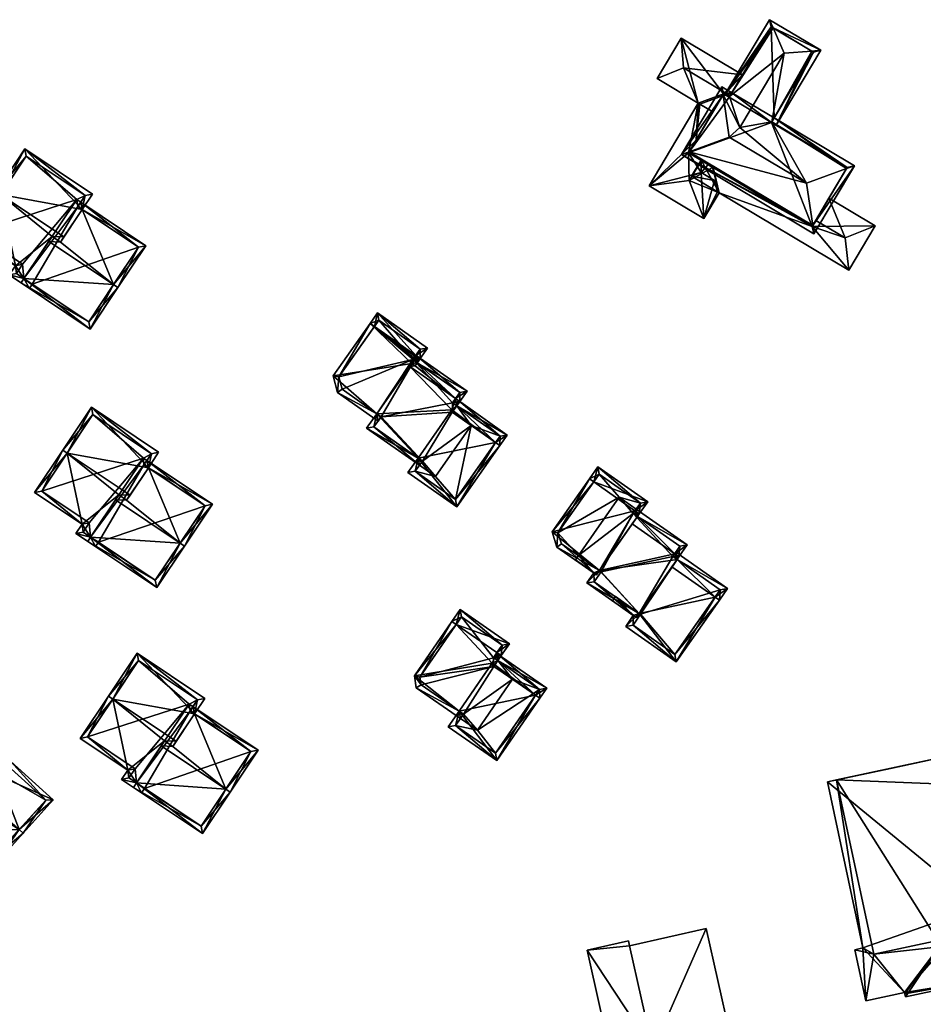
# Model space of a CAD drawing. Header units: inches. Extents: x 2685601 to 2690022, y 1235992 to 1239010.
# Tile 261 of 390: x 2688641 to 2688771, y 1238731 to 1238871. Entities that reach past the tile are written whole.
import ezdxf

# ---------------------------------------------------------------- set-up
doc = ezdxf.new("R2010")
doc.units = ezdxf.units.IN
doc.header["$MEASUREMENT"] = 0
doc.layers.add('Gebaeude Einzelhaus', color=10, linetype='Continuous')
doc.layers.add('Offenes Gebaeude', color=10, linetype='Continuous')

msp = doc.modelspace()

# ---------------------------------------------------------------- meshes
at = {"layer": 'Gebaeude Einzelhaus'}
mesh = msp.add_polyface(dxfattribs=at)
corners = [(2688754.712, 1238842.029, 552.423), (2688735.918, 1238852.164, 551.984), (2688754.883, 1238840.851, 551.984), (2688737.035, 1238852.573, 552.423), (2688753.834, 1238848.064, 554.67), (2688742.761, 1238854.669, 554.671), (2688741.884, 1238860.702, 552.423), (2688741.713, 1238861.88, 551.984), (2688760.678, 1238850.568, 551.984), (2688759.56, 1238850.159, 552.423), (2688749.215, 1238857.406, 551.984), (2688748.886, 1238856.855, 552.289), (2688744.311, 1238856.068, 553.723), (2688742.828, 1238860.467, 552.289), (2688743.157, 1238861.019, 551.984), (2688736.946, 1238852.424, 552.34), (2688754.623, 1238841.88, 552.34), (2688759.649, 1238850.308, 552.34), (2688748.83, 1238856.761, 552.341), (2688741.973, 1238860.851, 552.341), (2688742.773, 1238860.375, 552.34), (2688754.574, 1238866.979, 552.412), (2688749.474, 1238856.377, 551.984), (2688755.861, 1238867.084, 551.984), (2688748.83, 1238856.761, 552.289), (2688750.626, 1238866.656, 553.723), (2688748.515, 1238871.466, 551.984), (2688749.034, 1238870.284, 552.412), (2688742.128, 1238860.759, 551.984), (2688742.773, 1238860.375, 552.289), (2688754.833, 1238866.824, 552.289), (2688748.775, 1238870.438, 552.289), (2688742.909, 1238860.603, 550.893), (2688743.157, 1238861.019, 550.478), (2688742.909, 1238860.603, 550.793), (2688742.909, 1238860.604, 550.618), (2688742.773, 1238860.375, 550.793), (2688742.773, 1238860.375, 550.536), (2688742.773, 1238860.375, 550.893), (2688743.157, 1238861.019, 549.514), (2688742.773, 1238860.375, 544.014), (2688742.773, 1238860.375, 549.514), (2688743.157, 1238861.019, 544.014), (2688741.973, 1238860.851, 550.539), (2688742.193, 1238860.72, 550.536), (2688741.973, 1238860.851, 544.014), (2688741.973, 1238860.851, 549.514), (2688738.028, 1238854.239, 550.438), (2688736.946, 1238852.424, 544.014), (2688736.946, 1238852.424, 550.223), (2688740.433, 1238858.269, 549.514), (2688740.433, 1238858.269, 549.614), (2688741.81, 1238860.578, 550.439), (2688736.946, 1238852.424, 550.538), (2688738.732, 1238851.358, 549.514), (2688738.732, 1238851.358, 549.614), (2688739.753, 1238850.75, 550.223), (2688754.623, 1238841.88, 544.014), (2688754.623, 1238841.88, 549.514), (2688740.46, 1238850.328, 550.644), (2688754.623, 1238841.88, 550.644), (2688738.78, 1238851.33, 551.352), (2688740.424, 1238850.349, 550.623), (2688757.038, 1238845.93, 549.514), (2688759.649, 1238850.308, 544.014), (2688757.038, 1238845.93, 549.614), (2688755.146, 1238842.756, 551.037), (2688748.83, 1238856.761, 544.014), (2688749.215, 1238857.406, 544.014), (2688754.833, 1238866.824, 544.014), (2688748.775, 1238870.438, 544.014), (2688744.68, 1238863.573, 549.514), (2688744.68, 1238863.573, 549.614)]
mesh.append_faces([[corners[k] for k in face] for face in [(31, 26, 27), (29, 28, 13), (13, 28, 31), (31, 28, 26), (23, 27, 26), (23, 21, 27), (23, 30, 21), (23, 22, 30), (30, 22, 11), (11, 22, 24), (27, 13, 25), (25, 13, 12), (26, 28, 27), (27, 28, 13), (13, 28, 29), (23, 27, 21), (21, 27, 25), (23, 26, 27), (11, 25, 12), (11, 21, 25), (24, 22, 11), (11, 22, 21), (21, 22, 23), (7, 19, 6), (19, 13, 20), (7, 14, 19), (19, 14, 13), (11, 17, 18), (17, 8, 9), (11, 10, 17), (17, 10, 8), (2, 0, 8), (8, 0, 9), (1, 16, 2), (2, 16, 0), (3, 15, 1), (1, 15, 16), (7, 6, 1), (1, 6, 3), (6, 14, 7), (6, 13, 14), (4, 12, 5), (5, 12, 6), (6, 12, 13), (9, 11, 4), (4, 11, 12), (8, 10, 9), (9, 10, 11), (0, 9, 4), (2, 8, 0), (0, 8, 9), (6, 3, 5), (7, 1, 6), (6, 1, 3), (3, 4, 5), (3, 0, 4), (3, 1, 0), (0, 1, 2)]], dxfattribs={"color": 13})
mesh.append_faces([[corners[k] for k in face] for face in [(68, 70, 69), (68, 42, 70), (14, 72, 33), (71, 42, 39), (71, 70, 42), (14, 31, 72), (72, 31, 71), (71, 31, 70), (14, 13, 31), (21, 70, 27), (27, 70, 31), (21, 69, 70), (21, 30, 69), (11, 10, 30), (30, 10, 69), (69, 10, 68), (48, 67, 57), (57, 67, 64), (67, 42, 68), (45, 40, 48), (48, 40, 67), (67, 40, 42), (24, 11, 18), (24, 10, 11), (24, 67, 10), (10, 67, 68), (17, 24, 18), (17, 64, 24), (24, 64, 67), (57, 63, 58), (66, 16, 60), (65, 0, 66), (66, 0, 16), (63, 9, 65), (65, 9, 0), (63, 17, 9), (57, 64, 63), (63, 64, 17), (59, 61, 62), (61, 15, 53), (59, 16, 61), (61, 16, 15), (59, 60, 16), (54, 57, 58), (54, 48, 57), (56, 49, 55), (55, 49, 54), (54, 49, 48), (43, 6, 19), (15, 3, 53), (53, 3, 43), (43, 3, 6), (45, 50, 46), (50, 47, 51), (51, 47, 52), (45, 48, 50), (50, 48, 47), (47, 48, 49), (40, 45, 41), (41, 45, 46), (37, 44, 36), (29, 19, 20), (29, 38, 19), (19, 38, 43), (42, 40, 39), (39, 40, 41), (13, 29, 20), (13, 38, 29), (13, 32, 38), (34, 35, 36), (36, 35, 37), (32, 33, 34), (34, 33, 35), (13, 14, 32), (32, 14, 33)]], dxfattribs={"color": 41})
mesh = msp.add_polyface(dxfattribs=at)
corners = [(2688654.681, 1238833.568, 542.632), (2688655.305, 1238833.151, 542.632), (2688659.301, 1238839.13, 538.365), (2688650.194, 1238844.314, 538.81), (2688649.988, 1238845.355, 538.365), (2688649.571, 1238844.731, 538.81), (2688647.084, 1238839.662, 542.131), (2688645.419, 1238839.759, 542.632), (2688645.888, 1238840.461, 542.131), (2688641.865, 1238834.44, 538.813), (2688641.448, 1238833.816, 538.365), (2688651.333, 1238827.209, 538.365), (2688651.126, 1238828.249, 538.813), (2688658.261, 1238838.924, 538.81), (2688638.512, 1238846.448, 542.632), (2688641.985, 1238852.994, 538.523), (2688637.888, 1238846.865, 542.632), (2688650.194, 1238844.314, 540.002), (2688651.669, 1238846.52, 538.523), (2688647.573, 1238840.393, 542.632), (2688640.635, 1238836.275, 538.483), (2688641.865, 1238834.44, 538.002), (2688633.844, 1238840.814, 538.483), (2688639.75, 1238834.951, 537.575), (2688642.644, 1238833.018, 537.575), (2688643.06, 1238833.641, 538.002), (2688650.629, 1238846.314, 538.941), (2688649.571, 1238844.731, 540.002), (2688642.191, 1238851.954, 538.941), (2688634.884, 1238841.02, 538.91), (2688641.675, 1238836.481, 538.91), (2688640.79, 1238835.158, 538.002), (2688641.865, 1238834.44, 530.044), (2688643.06, 1238833.641, 530.044), (2688651.126, 1238828.249, 530.044), (2688658.261, 1238838.924, 530.044), (2688649.571, 1238844.731, 530.044), (2688649.988, 1238845.355, 530.044), (2688649.415, 1238845.738, 530.044), (2688650.629, 1238846.314, 530.044), (2688642.191, 1238851.954, 530.044), (2688634.884, 1238841.02, 530.044), (2688641.675, 1238836.481, 530.044), (2688640.79, 1238835.158, 530.044)]
mesh.append_faces([[corners[k] for k in face] for face in [(23, 21, 24), (24, 21, 25), (20, 31, 23), (23, 31, 21), (20, 30, 31), (16, 29, 22), (22, 29, 20), (20, 29, 30), (16, 14, 29), (15, 28, 16), (16, 28, 14), (18, 26, 15), (15, 26, 28), (18, 17, 26), (26, 17, 27), (21, 24, 25), (21, 23, 24), (21, 20, 23), (20, 14, 22), (22, 14, 16), (21, 8, 20), (20, 8, 14), (14, 8, 19), (19, 8, 6), (17, 14, 19), (18, 15, 17), (17, 15, 14), (14, 15, 16), (4, 3, 5), (1, 13, 2), (2, 13, 4), (4, 13, 3), (1, 0, 13), (9, 12, 10), (10, 12, 11), (11, 12, 1), (1, 12, 0), (9, 0, 7), (9, 11, 0), (0, 11, 1), (9, 10, 11), (0, 6, 7), (7, 6, 8), (0, 3, 6), (3, 4, 5), (0, 2, 3), (3, 2, 4), (0, 1, 2)]], dxfattribs={"color": 13})
mesh.append_faces([[corners[k] for k in face] for face in [(42, 32, 43), (42, 38, 32), (38, 39, 37), (38, 40, 39), (42, 41, 38), (38, 41, 40), (17, 19, 3), (3, 19, 6), (31, 32, 21), (31, 43, 32), (31, 42, 43), (31, 30, 42), (30, 29, 42), (42, 29, 41), (29, 40, 41), (14, 28, 29), (29, 28, 40), (28, 26, 40), (40, 26, 39), (27, 4, 26), (26, 4, 39), (39, 4, 37), (27, 5, 4), (3, 5, 17), (17, 5, 27), (33, 35, 34), (33, 36, 35), (36, 38, 37), (33, 32, 36), (36, 32, 38), (5, 36, 4), (4, 36, 37), (3, 36, 5), (3, 35, 36), (3, 13, 35), (13, 34, 35), (0, 12, 13), (13, 12, 34), (21, 12, 9), (21, 33, 12), (12, 33, 34), (21, 32, 33), (9, 8, 21), (9, 7, 8)]], dxfattribs={"color": 41})
mesh = msp.add_polyface(dxfattribs=at)
corners = [(2688703.787, 1238816.224, 545.583), (2688704.22, 1238816.841, 545.782), (2688703.606, 1238817.272, 545.782), (2688703.086, 1238815.646, 545.352), (2688697.079, 1238821.854, 545.782), (2688692.341, 1238815.104, 543.608), (2688698.26, 1238808.768, 543.137), (2688690.885, 1238813.029, 542.939), (2688698.442, 1238807.723, 542.939), (2688698.873, 1238808.338, 543.137), (2688703.284, 1238815.507, 545.352), (2688698.137, 1238822.404, 543.749), (2688705.259, 1238818.321, 542.307), (2688698.118, 1238823.334, 542.307), (2688697.687, 1238822.72, 543.749), (2688697.818, 1238821.95, 544.815), (2688697.368, 1238822.266, 544.815), (2688703.173, 1238816.655, 545.583), (2688704.214, 1238818.139, 543.747), (2688692.955, 1238814.673, 543.608), (2688691.93, 1238813.211, 543.137), (2688709.345, 1238810.974, 545.782), (2688709.959, 1238810.543, 545.782), (2688711.021, 1238812.056, 542.307), (2688703.787, 1238816.224, 543.707), (2688704.018, 1238816.973, 542.307), (2688703.589, 1238816.362, 543.709), (2688703.786, 1238816.223, 543.709), (2688702.955, 1238815.459, 545.782), (2688698.26, 1238808.768, 543.611), (2688696.808, 1238806.7, 542.939), (2688703.811, 1238801.785, 542.939), (2688709.976, 1238811.874, 543.716), (2688698.873, 1238808.338, 543.611), (2688697.853, 1238806.883, 543.138), (2688703.629, 1238802.83, 543.139), (2688698.249, 1238822.564, 545.013), (2688691.39, 1238828.018, 545.152), (2688698.137, 1238822.404, 544.961), (2688698.435, 1238822.828, 545.098), (2688692.003, 1238827.588, 545.152), (2688697.936, 1238823.424, 545.151), (2688698.55, 1238822.993, 545.151), (2688699.605, 1238824.495, 542.307), (2688692.444, 1238829.52, 542.307), (2688692.341, 1238815.104, 542.505), (2688686.713, 1238818.139, 542.307), (2688692.525, 1238814.059, 542.307), (2688686.12, 1238820.51, 542.729), (2688692.955, 1238814.673, 542.505), (2688686.931, 1238820.36, 542.82), (2688687.373, 1238818.593, 542.505), (2688697.523, 1238822.835, 544.961), (2688698.56, 1238824.313, 543.468), (2688692.626, 1238828.475, 543.471), (2688703.173, 1238816.655, 533.603), (2688703.786, 1238816.223, 533.603), (2688704.214, 1238818.139, 533.603), (2688697.687, 1238822.72, 533.603), (2688692.341, 1238815.104, 533.603), (2688692.955, 1238814.673, 533.603), (2688691.93, 1238813.211, 533.603), (2688698.873, 1238808.338, 533.603), (2688698.442, 1238807.723, 533.603), (2688703.153, 1238815.32, 533.603), (2688705.853, 1238813.425, 533.603), (2688700.726, 1238806.12, 533.603), (2688697.853, 1238806.883, 533.603), (2688703.629, 1238802.83, 533.603), (2688709.976, 1238811.874, 533.603), (2688697.523, 1238822.835, 533.603), (2688698.56, 1238824.313, 533.603), (2688692.626, 1238828.475, 533.603), (2688686.931, 1238820.36, 533.603), (2688687.373, 1238818.593, 533.603)]
mesh.append_faces([[corners[k] for k in face] for face in [(44, 54, 37), (37, 54, 40), (42, 53, 43), (43, 53, 44), (44, 53, 54), (42, 41, 53), (39, 52, 41), (39, 41, 42), (39, 36, 52), (52, 36, 38), (46, 45, 47), (47, 45, 49), (46, 51, 45), (46, 50, 51), (50, 37, 40), (46, 48, 50), (50, 48, 37), (48, 16, 37), (37, 16, 38), (38, 16, 15), (48, 45, 16), (45, 47, 49), (48, 46, 45), (45, 46, 47), (41, 44, 40), (40, 44, 37), (42, 43, 41), (41, 43, 44), (40, 39, 41), (41, 39, 42), (40, 37, 39), (39, 37, 36), (36, 37, 38), (31, 35, 22), (22, 35, 21), (29, 34, 30), (30, 34, 31), (31, 34, 35), (29, 33, 34), (25, 24, 26), (22, 32, 23), (23, 32, 25), (25, 32, 24), (24, 32, 27), (22, 21, 32), (29, 21, 28), (29, 31, 21), (21, 31, 22), (29, 30, 31), (21, 10, 28), (28, 10, 3), (21, 27, 10), (21, 24, 27), (24, 25, 26), (21, 23, 24), (24, 23, 25), (21, 22, 23), (8, 6, 9), (5, 20, 7), (7, 20, 8), (8, 20, 6), (5, 19, 20), (13, 11, 14), (1, 18, 12), (12, 18, 13), (13, 18, 11), (1, 2, 18), (0, 17, 1), (1, 17, 2), (2, 15, 4), (4, 15, 16), (2, 11, 15), (11, 13, 14), (1, 12, 2), (2, 12, 11), (11, 12, 13), (0, 3, 10), (6, 8, 9), (6, 7, 8), (3, 5, 6), (6, 5, 7), (3, 4, 5), (0, 2, 3), (3, 2, 4), (0, 1, 2)]], dxfattribs={"color": 13})
mesh.append_faces([[corners[k] for k in face] for face in [(70, 72, 71), (70, 73, 72), (70, 74, 73), (58, 59, 70), (70, 59, 74), (38, 15, 11), (51, 59, 45), (51, 74, 59), (51, 73, 74), (51, 50, 73), (50, 72, 73), (40, 54, 50), (50, 54, 72), (54, 53, 72), (72, 53, 71), (53, 70, 71), (41, 52, 53), (53, 52, 70), (38, 14, 52), (52, 14, 70), (70, 14, 58), (38, 11, 14), (68, 65, 69), (69, 65, 56), (56, 65, 64), (63, 66, 67), (67, 66, 68), (68, 66, 65), (29, 3, 6), (29, 28, 3), (32, 24, 27), (32, 69, 24), (24, 69, 56), (21, 35, 32), (32, 35, 69), (69, 35, 68), (35, 34, 68), (68, 34, 67), (33, 8, 34), (34, 8, 67), (67, 8, 63), (33, 9, 8), (29, 9, 33), (29, 6, 9), (62, 66, 63), (62, 65, 66), (62, 64, 65), (64, 55, 56), (55, 58, 57), (62, 60, 64), (64, 60, 55), (55, 60, 58), (58, 60, 59), (62, 61, 60), (27, 0, 10), (9, 62, 8), (8, 62, 63), (6, 62, 9), (6, 61, 62), (6, 20, 61), (49, 20, 19), (49, 61, 20), (49, 60, 61), (45, 49, 5), (5, 49, 19), (45, 60, 49), (45, 59, 60), (4, 16, 5), (5, 16, 45), (11, 58, 14), (11, 57, 58), (11, 18, 57), (18, 55, 57), (2, 17, 18), (18, 17, 55), (24, 17, 27), (27, 17, 0), (56, 55, 24), (24, 55, 17)]], dxfattribs={"color": 41})
mesh = msp.add_polyface(dxfattribs=at)
corners = [(2688664.216, 1238796.593, 540.973), (2688664.84, 1238796.176, 540.973), (2688668.836, 1238802.155, 536.707), (2688659.661, 1238807.385, 537.152), (2688659.455, 1238808.425, 536.707), (2688659.038, 1238807.801, 537.152), (2688656.551, 1238802.732, 540.472), (2688654.954, 1238802.784, 540.973), (2688655.423, 1238803.486, 540.472), (2688651.4, 1238797.465, 537.155), (2688650.983, 1238796.841, 536.707), (2688660.868, 1238790.234, 536.707), (2688660.661, 1238791.274, 537.154), (2688667.796, 1238801.949, 537.151), (2688648.047, 1238809.473, 540.973), (2688651.52, 1238816.019, 536.864), (2688647.423, 1238809.89, 540.973), (2688659.661, 1238807.385, 538.343), (2688661.136, 1238809.591, 536.864), (2688657.04, 1238803.463, 540.973), (2688650.17, 1238799.3, 536.824), (2688651.4, 1238797.465, 536.344), (2688643.379, 1238803.839, 536.824), (2688649.285, 1238797.976, 535.917), (2688652.11, 1238796.088, 535.917), (2688652.527, 1238796.711, 536.344), (2688660.096, 1238809.385, 537.282), (2688659.038, 1238807.801, 538.343), (2688651.726, 1238814.979, 537.282), (2688644.419, 1238804.045, 537.251), (2688651.21, 1238799.506, 537.251), (2688650.325, 1238798.183, 536.344), (2688651.4, 1238797.465, 528.245), (2688652.527, 1238796.711, 528.245), (2688660.661, 1238791.274, 528.245), (2688667.796, 1238801.949, 528.245), (2688659.038, 1238807.801, 528.245), (2688659.455, 1238808.425, 528.245), (2688658.95, 1238808.763, 528.245), (2688660.096, 1238809.385, 528.245), (2688651.726, 1238814.979, 528.245), (2688644.419, 1238804.045, 528.245), (2688651.21, 1238799.506, 528.245), (2688650.325, 1238798.183, 528.245)]
mesh.append_faces([[corners[k] for k in face] for face in [(23, 21, 24), (24, 21, 25), (20, 31, 23), (23, 31, 21), (20, 30, 31), (16, 29, 22), (22, 29, 20), (20, 29, 30), (16, 14, 29), (15, 28, 16), (16, 28, 14), (18, 26, 15), (15, 26, 28), (18, 17, 26), (26, 17, 27), (21, 24, 25), (21, 23, 24), (21, 20, 23), (20, 14, 22), (22, 14, 16), (21, 8, 20), (20, 8, 14), (14, 8, 19), (19, 8, 6), (17, 14, 19), (18, 15, 17), (17, 15, 14), (14, 15, 16), (13, 1, 0), (13, 2, 1), (5, 4, 3), (3, 4, 13), (13, 4, 2), (9, 12, 10), (10, 12, 11), (11, 12, 1), (1, 12, 0), (9, 0, 7), (9, 11, 0), (0, 11, 1), (9, 10, 11), (0, 6, 7), (7, 6, 8), (0, 3, 6), (3, 4, 5), (0, 2, 3), (3, 2, 4), (0, 1, 2)]], dxfattribs={"color": 13})
mesh.append_faces([[corners[k] for k in face] for face in [(42, 32, 43), (42, 38, 32), (38, 39, 37), (38, 40, 39), (42, 41, 38), (38, 41, 40), (6, 3, 19), (19, 3, 17), (31, 32, 21), (31, 43, 32), (31, 42, 43), (31, 30, 42), (30, 29, 42), (42, 29, 41), (29, 40, 41), (14, 28, 29), (29, 28, 40), (28, 26, 40), (40, 26, 39), (27, 4, 26), (26, 4, 39), (39, 4, 37), (27, 5, 4), (17, 3, 27), (27, 3, 5), (33, 35, 34), (33, 36, 35), (36, 38, 37), (33, 32, 36), (36, 32, 38), (5, 36, 4), (4, 36, 37), (3, 36, 5), (3, 35, 36), (3, 13, 35), (13, 34, 35), (0, 12, 13), (13, 12, 34), (21, 12, 9), (21, 33, 12), (12, 33, 34), (21, 32, 33), (9, 8, 21), (9, 7, 8)]], dxfattribs={"color": 41})
mesh = msp.add_polyface(dxfattribs=at)
corners = [(2688729.642, 1238800.413, 544.513), (2688736.768, 1238796.328, 543.479), (2688729.458, 1238801.458, 543.479), (2688734.97, 1238795.072, 546.322), (2688735.584, 1238794.641, 546.322), (2688729.028, 1238800.844, 544.513), (2688728.889, 1238799.341, 546.322), (2688723.418, 1238792.32, 544.034), (2688721.187, 1238794.801, 544.227), (2688720.756, 1238794.188, 544.034), (2688724.212, 1238792.678, 544.226), (2688722.414, 1238790.89, 543.584), (2688729.904, 1238786.548, 543.777), (2688729.473, 1238785.935, 543.584), (2688735.305, 1238794.243, 546.197), (2688724.461, 1238792.503, 544.226), (2688723.459, 1238791.073, 543.777), (2688734.691, 1238794.674, 546.197), (2688735.723, 1238796.145, 544.513), (2688729.05, 1238786.231, 543.344), (2688726.498, 1238788.94, 543.542), (2688726.066, 1238788.325, 543.344), (2688729.904, 1238786.548, 543.542), (2688727.966, 1238784.688, 542.847), (2688735.17, 1238779.631, 542.847), (2688740.746, 1238788.88, 545.689), (2688741.36, 1238788.449, 545.689), (2688734.579, 1238793.209, 545.689), (2688735.305, 1238794.243, 543.707), (2688742.516, 1238790.098, 542.53), (2688735.122, 1238795.288, 542.53), (2688734.691, 1238794.674, 543.707), (2688741.471, 1238789.914, 543.708), (2688730.095, 1238786.414, 543.542), (2688729.011, 1238784.87, 543.045), (2688734.988, 1238780.676, 543.045), (2688724.212, 1238792.678, 544.427), (2688717.443, 1238798.198, 544.604), (2688718.123, 1238796.036, 544.217), (2688729.286, 1238801.212, 547.218), (2688723.383, 1238805.355, 547.218), (2688722.769, 1238805.786, 547.218), (2688723.781, 1238792.064, 544.216), (2688729.642, 1238800.413, 547.091), (2688729.9, 1238800.781, 547.218), (2688731.106, 1238802.5, 544.11), (2688723.975, 1238807.505, 544.11), (2688718.761, 1238796.504, 544.427), (2688729.028, 1238800.844, 547.091), (2688730.061, 1238802.318, 545.218), (2688724.158, 1238806.46, 545.22), (2688718.269, 1238798.07, 544.708), (2688735.305, 1238794.243, 534.21), (2688734.691, 1238794.674, 534.21), (2688735.723, 1238796.145, 534.21), (2688729.028, 1238800.844, 534.21), (2688729.458, 1238801.458, 534.21), (2688721.187, 1238794.801, 534.21), (2688724.461, 1238792.503, 534.21), (2688723.459, 1238791.073, 534.21), (2688729.904, 1238786.548, 534.21), (2688727.046, 1238803.15, 534.21), (2688730.095, 1238786.414, 534.21), (2688729.011, 1238784.87, 534.21), (2688734.988, 1238780.676, 534.21), (2688741.471, 1238789.914, 534.21), (2688730.061, 1238802.318, 534.21), (2688724.158, 1238806.46, 534.21), (2688718.269, 1238798.07, 534.21), (2688718.761, 1238796.504, 534.21)]
mesh.append_faces([[corners[k] for k in face] for face in [(51, 47, 38), (37, 51, 38), (40, 51, 41), (50, 40, 41), (41, 51, 37), (49, 50, 46), (46, 50, 41), (45, 49, 46), (39, 49, 44), (48, 39, 44), (44, 49, 45), (43, 48, 44), (38, 47, 42), (42, 47, 36), (40, 46, 41), (44, 45, 39), (39, 45, 40), (40, 45, 46), (39, 43, 44), (39, 36, 43), (36, 38, 42), (41, 37, 40), (40, 37, 39), (39, 37, 36), (36, 37, 38), (22, 19, 20), (20, 19, 21), (24, 35, 26), (26, 35, 25), (19, 34, 23), (23, 34, 24), (24, 34, 35), (22, 33, 19), (19, 33, 34), (29, 28, 30), (30, 28, 31), (26, 32, 29), (29, 32, 28), (26, 25, 32), (25, 28, 27), (28, 30, 31), (26, 29, 25), (25, 29, 28), (28, 29, 30), (22, 25, 27), (22, 24, 25), (25, 24, 26), (22, 23, 24), (22, 19, 23), (22, 20, 19), (19, 20, 21), (1, 0, 2), (2, 0, 5), (4, 18, 1), (1, 18, 0), (4, 3, 18), (14, 17, 4), (4, 17, 3), (10, 7, 8), (8, 7, 9), (7, 16, 11), (11, 16, 13), (13, 16, 12), (10, 15, 7), (7, 15, 16), (10, 3, 6), (10, 14, 3), (3, 14, 4), (10, 12, 14), (10, 11, 12), (12, 11, 13), (10, 7, 11), (10, 8, 7), (7, 8, 9), (3, 0, 6), (0, 2, 5), (4, 1, 3), (3, 1, 0), (0, 1, 2)]], dxfattribs={"color": 13})
mesh.append_faces([[corners[k] for k in face] for face in [(68, 57, 69), (56, 61, 66), (66, 61, 67), (67, 61, 68), (68, 61, 57), (43, 6, 0), (43, 36, 6), (6, 36, 10), (47, 8, 36), (36, 8, 10), (47, 69, 8), (8, 69, 57), (47, 68, 69), (47, 51, 68), (51, 67, 68), (40, 50, 51), (51, 50, 67), (50, 49, 67), (67, 49, 66), (48, 49, 39), (49, 2, 66), (66, 2, 56), (48, 5, 49), (49, 5, 2), (43, 0, 48), (48, 0, 5), (62, 64, 63), (62, 65, 64), (62, 52, 65), (62, 60, 52), (32, 65, 28), (28, 65, 52), (25, 35, 32), (32, 35, 65), (65, 35, 64), (35, 34, 64), (64, 34, 63), (34, 62, 63), (34, 33, 62), (22, 62, 33), (22, 60, 62), (60, 53, 52), (53, 55, 54), (55, 61, 56), (55, 57, 61), (60, 58, 53), (53, 58, 55), (55, 58, 57), (60, 59, 58), (14, 27, 28), (14, 12, 27), (27, 12, 22), (16, 22, 12), (16, 59, 22), (22, 59, 60), (16, 58, 59), (16, 15, 58), (10, 58, 15), (10, 57, 58), (10, 8, 57), (5, 55, 2), (2, 55, 56), (0, 55, 5), (18, 54, 0), (0, 54, 55), (31, 18, 17), (17, 18, 3), (31, 54, 18), (31, 53, 54), (28, 17, 14), (28, 31, 17), (28, 52, 31), (31, 52, 53)]], dxfattribs={"color": 41})
mesh = msp.add_polyface(dxfattribs=at)
corners = [(2688709.655, 1238779.779, 540.66), (2688708.874, 1238779.426, 540.465), (2688709.238, 1238779.175, 540.465), (2688709.538, 1238780.93, 540.894), (2688703.7, 1238784.957, 540.894), (2688697.723, 1238777.611, 538.385), (2688704.138, 1238772.561, 538.249), (2688710.155, 1238780.504, 540.894), (2688703.083, 1238785.383, 540.894), (2688697.983, 1238775.896, 538.05), (2688704.329, 1238771.518, 538.05), (2688704.755, 1238772.135, 538.249), (2688711.331, 1238782.209, 538.05), (2688704.259, 1238787.088, 538.05), (2688709.038, 1238780.204, 540.66), (2688710.288, 1238782.018, 539.079), (2688704.45, 1238786.044, 539.081), (2688698.509, 1238777.43, 538.464), (2688698.675, 1238776.33, 538.249), (2688709.655, 1238779.779, 539.27), (2688716.656, 1238775.859, 538.05), (2688709.716, 1238780.646, 538.05), (2688715.047, 1238774.847, 540.894), (2688715.664, 1238774.421, 540.894), (2688709.291, 1238780.03, 539.27), (2688708.724, 1238779.209, 540.894), (2688704.138, 1238772.561, 538.771), (2688702.579, 1238770.301, 538.05), (2688709.52, 1238765.514, 538.05), (2688704.755, 1238772.135, 538.771), (2688703.623, 1238770.493, 538.247), (2688709.329, 1238766.558, 538.247), (2688715.613, 1238775.668, 539.27), (2688709.655, 1238779.779, 529.466), (2688709.038, 1238780.204, 529.466), (2688710.288, 1238782.018, 529.466), (2688704.45, 1238786.044, 529.466), (2688698.509, 1238777.43, 529.466), (2688698.675, 1238776.33, 529.466), (2688704.755, 1238772.135, 529.466), (2688704.329, 1238771.518, 529.466), (2688709.089, 1238778.958, 529.466), (2688711.753, 1238777.119, 529.466), (2688706.741, 1238769.854, 529.466), (2688703.623, 1238770.493, 529.466), (2688709.329, 1238766.558, 529.466), (2688715.613, 1238775.668, 529.466)]
mesh.append_faces([[corners[k] for k in face] for face in [(21, 19, 24), (23, 32, 20), (20, 32, 21), (21, 32, 19), (23, 22, 32), (28, 31, 23), (23, 31, 22), (26, 30, 27), (27, 30, 28), (28, 30, 31), (26, 29, 30), (26, 22, 25), (26, 28, 22), (22, 28, 23), (26, 27, 28), (22, 2, 25), (25, 2, 1), (22, 19, 2), (19, 21, 24), (23, 20, 22), (22, 20, 19), (19, 20, 21), (9, 6, 10), (10, 6, 11), (5, 18, 9), (9, 18, 6), (8, 17, 5), (5, 17, 18), (8, 4, 17), (13, 16, 8), (8, 16, 4), (7, 15, 12), (12, 15, 13), (13, 15, 16), (7, 3, 15), (0, 14, 7), (7, 14, 3), (4, 13, 8), (7, 12, 3), (3, 12, 4), (4, 12, 13), (6, 10, 11), (6, 9, 10), (6, 5, 9), (5, 4, 8), (3, 0, 7), (6, 1, 5), (5, 1, 4), (4, 1, 3), (3, 1, 0), (0, 1, 2)]], dxfattribs={"color": 13})
mesh.append_faces([[corners[k] for k in face] for face in [(46, 42, 33), (33, 42, 41), (40, 43, 44), (44, 43, 45), (45, 43, 46), (46, 43, 42), (32, 46, 19), (19, 46, 33), (22, 31, 32), (32, 31, 46), (46, 31, 45), (31, 30, 45), (45, 30, 44), (29, 10, 30), (30, 10, 44), (44, 10, 40), (29, 11, 10), (26, 11, 29), (26, 6, 11), (26, 25, 6), (6, 25, 1), (41, 34, 33), (34, 36, 35), (41, 37, 34), (34, 37, 36), (41, 38, 37), (40, 39, 43), (43, 39, 42), (42, 39, 41), (41, 39, 38), (2, 19, 0), (11, 39, 10), (10, 39, 40), (6, 39, 11), (18, 38, 6), (6, 38, 39), (18, 37, 38), (18, 17, 37), (17, 36, 37), (4, 16, 17), (17, 16, 36), (16, 15, 36), (36, 15, 35), (15, 34, 35), (3, 14, 15), (15, 14, 34), (19, 14, 0), (19, 34, 14), (19, 33, 34)]], dxfattribs={"color": 41})
mesh = msp.add_polyface(dxfattribs=at)
corners = [(2688667.418, 1238755.049, 534.81), (2688671.39, 1238760.991, 539.077), (2688670.766, 1238761.408, 539.077), (2688657.95, 1238762.28, 535.258), (2688661.504, 1238767.599, 539.077), (2688657.533, 1238761.656, 534.81), (2688663.146, 1238767.517, 538.576), (2688661.973, 1238768.301, 538.576), (2688675.386, 1238766.97, 534.81), (2688666.256, 1238772.17, 535.255), (2688666.05, 1238773.21, 534.811), (2688665.633, 1238772.586, 535.255), (2688667.211, 1238756.089, 535.258), (2688674.346, 1238766.764, 535.255), (2688654.597, 1238774.288, 539.077), (2688658.07, 1238780.834, 534.969), (2688653.973, 1238774.705, 539.077), (2688666.256, 1238772.17, 536.447), (2688667.731, 1238774.376, 534.968), (2688663.635, 1238768.248, 539.077), (2688656.72, 1238764.115, 534.928), (2688657.95, 1238762.28, 534.449), (2688649.929, 1238768.654, 534.929), (2688655.835, 1238762.791, 534.021), (2688658.705, 1238760.873, 534.021), (2688659.122, 1238761.496, 534.448), (2688666.691, 1238774.17, 535.386), (2688665.633, 1238772.586, 536.447), (2688658.276, 1238779.794, 535.386), (2688650.969, 1238768.86, 535.355), (2688657.76, 1238764.321, 535.355), (2688656.875, 1238762.998, 534.449), (2688657.95, 1238762.28, 526.426), (2688659.122, 1238761.496, 526.426), (2688667.211, 1238756.089, 526.426), (2688674.346, 1238766.764, 526.426), (2688665.633, 1238772.586, 526.426), (2688666.05, 1238773.21, 526.426), (2688665.5, 1238773.578, 526.426), (2688666.691, 1238774.17, 526.426), (2688658.276, 1238779.794, 526.426), (2688650.969, 1238768.86, 526.426), (2688657.76, 1238764.321, 526.426), (2688656.875, 1238762.998, 526.426)]
mesh.append_faces([[corners[k] for k in face] for face in [(23, 21, 24), (24, 21, 25), (20, 31, 23), (23, 31, 21), (20, 30, 31), (16, 29, 22), (22, 29, 20), (20, 29, 30), (16, 14, 29), (15, 28, 16), (16, 28, 14), (18, 26, 15), (15, 26, 28), (18, 17, 26), (26, 17, 27), (21, 24, 25), (21, 23, 24), (21, 20, 23), (20, 14, 22), (22, 14, 16), (21, 7, 20), (20, 7, 14), (14, 7, 19), (19, 7, 6), (17, 14, 19), (18, 15, 17), (17, 15, 14), (14, 15, 16), (13, 1, 2), (13, 8, 1), (11, 10, 9), (9, 10, 13), (13, 10, 8), (0, 12, 1), (1, 12, 2), (0, 5, 12), (12, 5, 3), (9, 10, 11), (9, 8, 10), (6, 2, 9), (9, 2, 8), (8, 2, 1), (7, 4, 6), (6, 4, 2), (0, 3, 5), (0, 2, 3), (3, 2, 4), (0, 1, 2)]], dxfattribs={"color": 13})
mesh.append_faces([[corners[k] for k in face] for face in [(42, 32, 43), (42, 38, 32), (38, 39, 37), (38, 40, 39), (42, 41, 38), (38, 41, 40), (6, 9, 19), (19, 9, 17), (31, 32, 21), (31, 43, 32), (31, 42, 43), (31, 30, 42), (30, 29, 42), (42, 29, 41), (29, 40, 41), (14, 28, 29), (29, 28, 40), (28, 26, 40), (40, 26, 39), (27, 10, 26), (26, 10, 39), (39, 10, 37), (27, 11, 10), (17, 9, 27), (27, 9, 11), (33, 35, 34), (33, 36, 35), (36, 38, 37), (33, 32, 36), (36, 32, 38), (11, 36, 10), (10, 36, 37), (9, 36, 11), (9, 35, 36), (9, 13, 35), (13, 34, 35), (2, 12, 13), (13, 12, 34), (21, 12, 3), (21, 33, 12), (12, 33, 34), (21, 32, 33), (3, 7, 21), (3, 4, 7)]], dxfattribs={"color": 41})
mesh = msp.add_polyface(dxfattribs=at)
corners = [(2688632.461, 1238765.365, 532.688), (2688631.408, 1238765.315, 533.121), (2688631.524, 1238765.211, 533.121), (2688627.135, 1238770.161, 532.688), (2688628.533, 1238762.121, 535.627), (2688631.96, 1238764.808, 533.125), (2688623.523, 1238765.029, 536.322), (2688622.966, 1238765.531, 536.322), (2688629.135, 1238759.976, 536.322), (2688629.932, 1238760.861, 535.627), (2688627.404, 1238758.053, 534.823), (2688618.769, 1238760.87, 532.688), (2688624.939, 1238755.315, 532.688), (2688619.828, 1238760.925, 533.122), (2688624.884, 1238756.374, 533.123), (2688626.846, 1238758.555, 534.823), (2688627.19, 1238769.103, 533.125), (2688635.059, 1238759.896, 536.085), (2688629.7, 1238763.418, 536.638), (2688635.77, 1238757.951, 536.638), (2688631.408, 1238765.315, 535.181), (2688636.418, 1238758.671, 536.085), (2688638.169, 1238763.35, 533.433), (2688639.228, 1238763.407, 533.004), (2688634.015, 1238767.091, 533.432), (2688638.726, 1238762.849, 533.432), (2688633.96, 1238768.15, 533.004), (2688633.437, 1238755.359, 534.618), (2688627.404, 1238758.053, 533.438), (2688626.345, 1238757.998, 533.004), (2688626.846, 1238758.555, 533.438), (2688631.574, 1238753.29, 533.004), (2688638.169, 1238763.35, 533.432), (2688631.524, 1238765.211, 535.181), (2688631.96, 1238764.808, 535.185), (2688631.519, 1238754.349, 533.439), (2688632.88, 1238755.861, 534.618), (2688646.049, 1238759.885, 533.004), (2688639.974, 1238765.355, 533.004), (2688638.169, 1238763.35, 534.533), (2688641.202, 1238755.622, 536.638), (2688635.684, 1238760.59, 536.638), (2688641.759, 1238755.12, 536.638), (2688633.437, 1238755.359, 533.448), (2688632.379, 1238755.304, 533.004), (2688632.88, 1238755.861, 533.448), (2688637.65, 1238750.558, 533.004), (2688644.99, 1238759.83, 533.429), (2688640.029, 1238764.296, 533.429), (2688638.726, 1238762.849, 534.533), (2688637.595, 1238751.616, 533.448), (2688632.461, 1238765.365, 524.212), (2688631.96, 1238764.808, 524.212), (2688631.524, 1238765.211, 524.212), (2688627.19, 1238769.103, 524.212), (2688619.828, 1238760.925, 524.212), (2688624.884, 1238756.374, 524.212), (2688626.846, 1238758.555, 524.212), (2688627.404, 1238758.053, 524.212), (2688633.304, 1238764.606, 524.212), (2688631.519, 1238754.349, 524.212), (2688632.88, 1238755.861, 524.212), (2688633.437, 1238755.359, 524.212), (2688639.228, 1238763.407, 524.212), (2688638.726, 1238762.849, 524.212), (2688634.015, 1238767.091, 524.212), (2688640.031, 1238762.684, 524.212), (2688637.595, 1238751.616, 524.212), (2688644.99, 1238759.83, 524.212), (2688640.029, 1238764.296, 524.212)]
mesh.append_faces([[corners[k] for k in face] for face in [(43, 44, 45), (50, 46, 43), (43, 46, 44), (50, 42, 46), (50, 40, 42), (38, 48, 39), (39, 48, 49), (37, 47, 38), (38, 47, 48), (37, 42, 47), (47, 42, 40), (40, 46, 42), (40, 43, 46), (46, 43, 44), (44, 43, 45), (40, 21, 43), (40, 41, 21), (21, 41, 17), (37, 40, 42), (37, 39, 40), (40, 39, 41), (37, 38, 39), (31, 35, 27), (27, 35, 36), (29, 28, 31), (31, 28, 35), (29, 30, 28), (26, 24, 20), (20, 24, 33), (33, 24, 34), (26, 23, 24), (24, 23, 32), (32, 23, 25), (27, 28, 31), (31, 28, 29), (29, 28, 30), (27, 9, 28), (9, 18, 4), (27, 19, 9), (9, 19, 18), (20, 24, 26), (26, 24, 23), (23, 22, 25), (20, 22, 24), (22, 23, 24), (20, 17, 22), (17, 19, 21), (20, 18, 17), (17, 18, 19), (3, 16, 7), (7, 16, 6), (0, 1, 3), (3, 1, 16), (5, 2, 0), (0, 2, 1), (12, 14, 10), (10, 14, 15), (7, 13, 11), (11, 13, 12), (12, 13, 14), (7, 6, 13), (6, 10, 8), (7, 11, 6), (6, 11, 10), (10, 11, 12), (4, 8, 9), (4, 6, 8), (4, 3, 6), (6, 3, 7), (0, 2, 5), (4, 1, 3), (3, 1, 0), (0, 1, 2)]], dxfattribs={"color": 13})
mesh.append_faces([[corners[k] for k in face] for face in [(68, 66, 69), (69, 66, 63), (68, 67, 66), (66, 67, 62), (41, 32, 17), (41, 39, 32), (49, 25, 39), (39, 25, 32), (48, 23, 49), (49, 23, 25), (48, 69, 23), (23, 69, 63), (48, 47, 69), (69, 47, 68), (47, 67, 68), (40, 50, 47), (47, 50, 67), (43, 67, 50), (43, 62, 67), (65, 59, 51), (59, 61, 58), (58, 61, 60), (65, 64, 59), (59, 64, 61), (61, 64, 62), (62, 64, 66), (66, 64, 63), (34, 5, 33), (33, 5, 2), (33, 2, 20), (20, 2, 1), (24, 0, 34), (34, 0, 5), (24, 65, 0), (0, 65, 51), (32, 65, 24), (32, 64, 65), (32, 25, 64), (23, 64, 25), (23, 63, 64), (19, 27, 21), (21, 27, 43), (45, 43, 36), (36, 43, 27), (45, 62, 43), (45, 61, 62), (35, 45, 36), (35, 61, 45), (35, 60, 61), (28, 60, 35), (28, 58, 60), (18, 20, 4), (4, 20, 1), (53, 57, 54), (54, 57, 55), (55, 57, 56), (53, 52, 57), (57, 52, 58), (58, 52, 59), (59, 52, 51), (30, 28, 15), (15, 28, 10), (30, 58, 28), (30, 57, 58), (14, 30, 15), (14, 57, 30), (14, 56, 57), (14, 13, 56), (56, 13, 55), (13, 54, 55), (6, 16, 13), (13, 16, 54), (1, 54, 16), (1, 53, 54), (1, 2, 53), (5, 52, 2), (2, 52, 53), (0, 52, 5), (0, 51, 52), (8, 10, 9), (9, 10, 28)]], dxfattribs={"color": 41})
mesh = msp.add_polyface(dxfattribs=at)
corners = [(2688778.614, 1238744.589, 542.427), (2688775.936, 1238762.295, 542.427), (2688774.891, 1238762.073, 542.427), (2688779.659, 1238744.811, 542.427), (2688763.438, 1238737.801, 542.427), (2688761.908, 1238738.684, 542.427), (2688760.746, 1238738.436, 542.427), (2688758.131, 1238762.725, 542.427), (2688756.846, 1238762.453, 542.427), (2688762.303, 1238731.13, 542.427), (2688767.864, 1238732.315, 542.426), (2688772.788, 1238738.86, 542.427), (2688767.909, 1238732.101, 542.426), (2688767.996, 1238731.691, 542.426), (2688780.78, 1238734.414, 542.426), (2688776.079, 1238739.561, 542.427), (2688779.341, 1238741.174, 542.427), (2688775.895, 1238740.425, 542.427), (2688772.599, 1238739.751, 542.427), (2688765.866, 1238764.373, 542.427), (2688772.599, 1238739.751, 544.481), (2688758.131, 1238762.725, 544.481), (2688763.438, 1238737.801, 544.481), (2688774.891, 1238762.073, 544.481), (2688775.076, 1238766.334, 544.481), (2688775.895, 1238740.425, 544.481), (2688772.788, 1238738.86, 544.481), (2688776.079, 1238739.561, 544.481), (2688779.341, 1238741.174, 544.481), (2688775.936, 1238762.295, 544.481), (2688775.076, 1238766.334, 542.427), (2688780.78, 1238734.414, 530.148), (2688778.614, 1238744.589, 530.148), (2688779.659, 1238744.811, 530.148), (2688775.076, 1238766.334, 530.148), (2688756.846, 1238762.453, 530.148), (2688761.908, 1238738.684, 530.148), (2688760.746, 1238738.436, 530.148), (2688762.303, 1238731.13, 530.148), (2688767.864, 1238732.315, 530.148), (2688767.909, 1238732.101, 530.148), (2688767.996, 1238731.691, 530.148)]
mesh.append_faces([[corners[k] for k in face] for face in [(24, 23, 29), (23, 25, 28), (25, 26, 27), (23, 20, 25), (25, 20, 26), (24, 21, 23), (23, 21, 20), (20, 21, 22), (8, 7, 19), (4, 11, 18), (15, 16, 17), (11, 14, 15), (15, 14, 16), (11, 13, 14), (11, 12, 13), (4, 10, 11), (11, 10, 12), (4, 9, 10), (4, 6, 9), (8, 5, 7), (7, 5, 4), (4, 5, 6), (3, 1, 0), (0, 1, 2)]], dxfattribs={"color": 13})
mesh.append_faces([[corners[k] for k in face] for face in [(39, 31, 40), (40, 31, 41), (39, 32, 31), (32, 34, 33), (32, 35, 34), (37, 36, 38), (38, 36, 39), (39, 36, 32), (32, 36, 35), (14, 13, 31), (31, 13, 41), (13, 12, 41), (41, 12, 40), (12, 10, 40), (40, 10, 39), (10, 9, 39), (39, 9, 38), (9, 6, 38), (38, 6, 37), (6, 5, 37), (37, 5, 36), (5, 8, 36), (36, 8, 35), (19, 35, 8), (19, 34, 35), (19, 30, 34), (1, 34, 30), (1, 33, 34), (1, 3, 33), (3, 0, 33), (33, 0, 32), (16, 32, 0), (16, 31, 32), (16, 14, 31), (11, 15, 26), (26, 15, 27), (18, 11, 20), (20, 11, 26), (4, 18, 22), (22, 18, 20), (7, 4, 21), (21, 4, 22), (19, 24, 30), (19, 21, 24), (19, 7, 21), (1, 30, 29), (29, 30, 24), (2, 1, 23), (23, 1, 29), (0, 28, 16), (0, 23, 28), (0, 2, 23), (17, 16, 25), (25, 16, 28), (15, 17, 27), (27, 17, 25)]], dxfattribs={"color": 41})
mesh = msp.add_polyface(dxfattribs=at)
corners = [(2688731.823, 1238724.133, 540.593), (2688742.796, 1238726.569, 540.593), (2688739.494, 1238741.446, 540.593), (2688728.519, 1238739.009, 540.593), (2688722.443, 1238738.373, 540.593), (2688728.369, 1238739.688, 540.593), (2688726.053, 1238722.11, 540.593), (2688731.979, 1238723.425, 540.593), (2688728.369, 1238739.688, 528.934), (2688728.519, 1238739.009, 528.934), (2688722.443, 1238738.373, 528.934), (2688726.053, 1238722.11, 528.934), (2688731.979, 1238723.425, 528.934), (2688731.823, 1238724.133, 528.934), (2688742.796, 1238726.569, 528.934), (2688739.494, 1238741.446, 528.934)]
mesh.append_faces([[corners[k] for k in face] for face in [(0, 6, 7), (0, 4, 6), (0, 3, 4), (4, 3, 5), (0, 2, 3), (0, 1, 2)]], dxfattribs={"color": 13})
mesh.append_faces([[corners[k] for k in face] for face in [(10, 13, 11), (11, 13, 12), (13, 15, 14), (10, 9, 13), (13, 9, 15), (10, 8, 9), (3, 2, 9), (9, 2, 15), (2, 1, 15), (15, 1, 14), (1, 0, 14), (14, 0, 13), (0, 7, 13), (13, 7, 12), (7, 6, 12), (12, 6, 11), (6, 4, 11), (11, 4, 10), (4, 5, 10), (10, 5, 8), (5, 3, 8), (8, 3, 9)]], dxfattribs={"color": 41})
at = {"layer": 'Offenes Gebaeude'}
mesh = msp.add_polyface(dxfattribs=at)
corners = [(2688736.245, 1238864.579, 550.618), (2688732.441, 1238863.036, 549.614), (2688738.349, 1238859.512, 549.614), (2688742.288, 1238860.973, 550.618), (2688742.513, 1238860.839, 550.618), (2688742.193, 1238860.72, 550.536), (2688742.773, 1238860.375, 550.536), (2688742.909, 1238860.604, 550.618), (2688740.433, 1238858.269, 549.614), (2688741.81, 1238860.578, 550.439), (2688738.574, 1238859.378, 549.614), (2688743.157, 1238861.019, 550.478), (2688744.68, 1238863.573, 549.614), (2688742.426, 1238860.891, 550.618), (2688735.889, 1238868.817, 549.614), (2688735.889, 1238868.817, 549.514), (2688744.68, 1238863.573, 549.514), (2688732.441, 1238863.036, 549.514), (2688738.349, 1238859.512, 549.514), (2688740.433, 1238858.269, 549.514), (2688741.973, 1238860.851, 549.514), (2688743.157, 1238861.019, 549.514), (2688742.773, 1238860.375, 549.514)]
mesh.append_faces([[corners[k] for k in face] for face in [(14, 1, 0), (3, 12, 0), (0, 12, 14), (4, 11, 13), (13, 11, 3), (3, 11, 12), (4, 7, 11), (8, 9, 10), (4, 6, 7), (4, 5, 6), (0, 2, 3), (0, 1, 2)]], dxfattribs={"color": 13})
mesh.append_faces([[corners[k] for k in face] for face in [(20, 21, 22), (20, 16, 21), (20, 15, 16), (20, 18, 15), (15, 18, 17), (20, 19, 18), (19, 8, 10), (18, 19, 10), (2, 1, 18), (18, 1, 17), (1, 14, 17), (17, 14, 15), (15, 12, 16), (15, 14, 12)]], dxfattribs={"color": 41})
mesh = msp.add_polyface(dxfattribs=at)
corners = [(2688737.06, 1238848.445, 551.352), (2688739.145, 1238843.035, 549.614), (2688741.329, 1238846.697, 549.614), (2688740.396, 1238850.302, 550.623), (2688738.78, 1238851.33, 551.352), (2688740.424, 1238850.349, 550.623), (2688731.309, 1238847.709, 549.614), (2688742.288, 1238860.973, 550.618), (2688741.973, 1238860.851, 550.539), (2688742.773, 1238860.375, 550.893), (2688738.349, 1238859.512, 549.614), (2688736.946, 1238852.424, 550.538), (2688742.909, 1238860.603, 550.893), (2688739.145, 1238843.035, 549.514), (2688741.329, 1238846.697, 549.514), (2688742.426, 1238860.891, 550.618), (2688742.513, 1238860.839, 550.618), (2688742.909, 1238860.603, 550.793), (2688731.309, 1238847.709, 549.514), (2688738.349, 1238859.512, 549.514), (2688741.104, 1238846.832, 549.614), (2688740.682, 1238848.463, 550.071), (2688738.028, 1238854.239, 550.438), (2688736.946, 1238852.424, 550.223), (2688738.736, 1238849.624, 550.071), (2688739.753, 1238850.75, 550.223), (2688742.773, 1238860.375, 550.793), (2688742.193, 1238860.72, 550.536), (2688738.574, 1238859.378, 549.614), (2688741.81, 1238860.578, 550.439)]
mesh.append_faces([[corners[k] for k in face] for face in [(11, 0, 4), (11, 6, 0), (11, 10, 6), (7, 9, 12), (11, 8, 10), (10, 8, 7), (7, 8, 9), (6, 1, 0), (0, 3, 4), (4, 3, 5), (0, 2, 3), (0, 1, 2)]], dxfattribs={"color": 13})
mesh.append_faces([[corners[k] for k in face] for face in [(29, 22, 28), (28, 22, 19), (19, 22, 18), (17, 26, 16), (16, 26, 27), (18, 24, 13), (13, 24, 21), (18, 23, 24), (24, 23, 25), (18, 22, 23), (14, 13, 20), (20, 13, 21), (1, 6, 13), (13, 6, 18), (18, 10, 19), (18, 6, 10), (15, 12, 16), (16, 12, 17), (15, 7, 12), (1, 14, 2), (1, 13, 14)]], dxfattribs={"color": 41})
mesh = msp.add_polyface(dxfattribs=at)
corners = [(2688738.736, 1238849.624, 550.071), (2688739.753, 1238850.75, 550.223), (2688738.732, 1238851.358, 549.614), (2688737.363, 1238849.063, 549.614), (2688740.46, 1238850.328, 550.644), (2688740.424, 1238850.349, 550.623), (2688740.396, 1238850.302, 550.623), (2688759.366, 1238840.239, 551.037), (2688763.645, 1238841.989, 549.614), (2688757.038, 1238845.93, 549.614), (2688755.146, 1238842.756, 551.037), (2688754.623, 1238841.88, 550.644), (2688741.329, 1238846.697, 549.614), (2688759.861, 1238835.644, 549.614), (2688741.104, 1238846.832, 549.614), (2688740.682, 1238848.463, 550.071), (2688737.363, 1238849.063, 549.514), (2688738.732, 1238851.358, 549.514), (2688741.329, 1238846.697, 549.514), (2688759.861, 1238835.644, 549.514), (2688763.645, 1238841.989, 549.514), (2688757.038, 1238845.93, 549.514), (2688754.623, 1238841.88, 549.514)]
mesh.append_faces([[corners[k] for k in face] for face in [(13, 8, 7), (3, 15, 0), (3, 14, 15), (11, 7, 10), (11, 13, 7), (6, 12, 4), (4, 12, 11), (11, 12, 13), (7, 9, 10), (7, 8, 9), (4, 5, 6), (0, 2, 3), (0, 1, 2)]], dxfattribs={"color": 13})
mesh.append_faces([[corners[k] for k in face] for face in [(20, 22, 21), (22, 18, 17), (17, 18, 16), (20, 19, 22), (22, 19, 18), (20, 21, 8), (8, 21, 9), (8, 13, 20), (20, 13, 19), (18, 19, 13), (12, 18, 13), (16, 14, 3), (16, 18, 14), (16, 2, 17), (16, 3, 2)]], dxfattribs={"color": 41})

doc.saveas('drawing.dxf')
